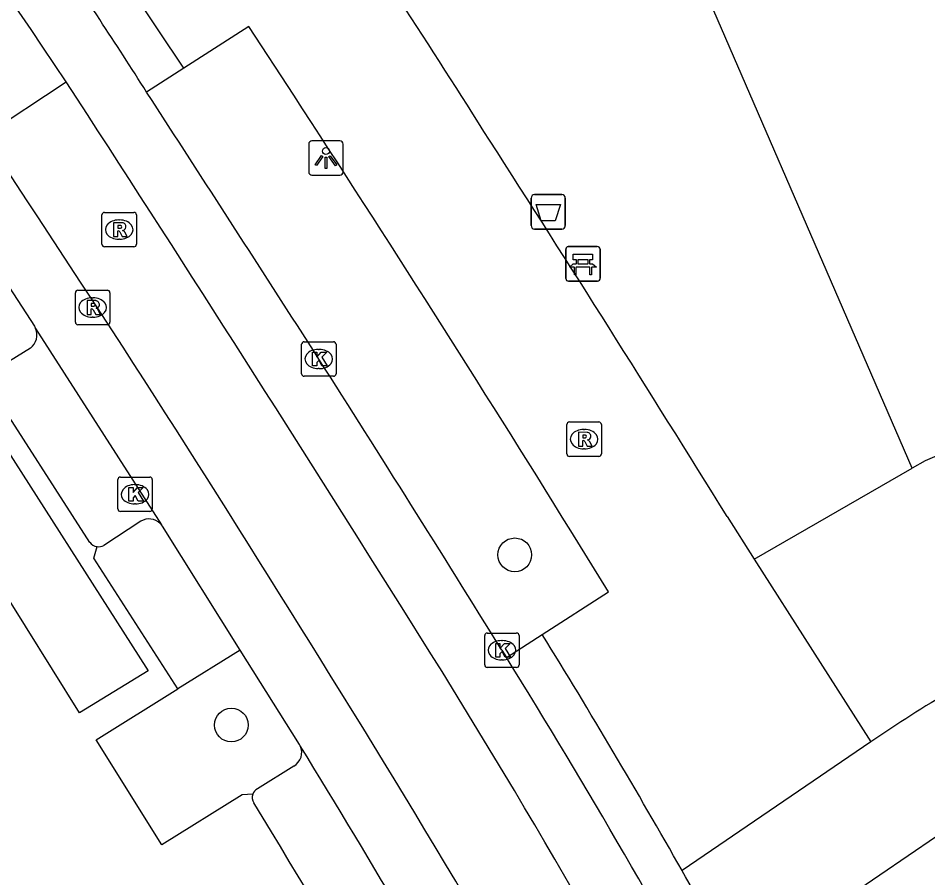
# Model space of a CAD drawing. Extents: x 159718 to 160783, y 383290 to 384030.
# Drawn here: x 160558.03 to 160584.43, y 383470.08 to 383495.02 of the extents above; entities that cross this region are included whole.
import ezdxf

# ---------------------------------------------------------------- set-up
doc = ezdxf.new("R2010")
doc.units = 0
for name, color, linetype in [('IMGEO_Afvalbak', 7, 'Continuous'), ('IMGEO_Bank', 7, 'Continuous'), ('IMGEO_Boom', 7, 'Continuous'), ('IMGEO_Fietspad_open', 7, 'Continuous'), ('IMGEO_Groenvoorziening', 7, 'Continuous'), ('IMGEO_Kolk', 7, 'Continuous'), ('IMGEO_Lichtpunt', 7, 'Continuous'), ('IMGEO_Parkeervlak_open', 7, 'Continuous'), ('IMGEO_Rijbaan_lokaal_gesloten', 7, 'Continuous'), ('IMGEO_Rijbaan_lokaal_open', 7, 'Continuous'), ('IMGEO_Rioolput', 7, 'Continuous'), ('IMGEO_Voetpad_open', 7, 'Continuous')]:
    doc.layers.add(name, color=color, linetype=linetype)

msp = doc.modelspace()

# ---------------------------------------------------------------- linework, layer by layer
at = {"layer": 'IMGEO_Afvalbak'}
for p, q in [((160573.02, 383489.898), (160573.81, 383489.898)), ((160573.81, 383489.898), (160573.02, 383489.898)), ((160572.92, 383488.998), (160572.92, 383489.798)), ((160572.92, 383489.798), (160572.92, 383488.998)), ((160573.91, 383489.798), (160573.91, 383488.998)), ((160573.91, 383488.998), (160573.91, 383489.798)), ((160573.81, 383488.898), (160573.02, 383488.898)), ((160573.02, 383488.898), (160573.81, 383488.898))]:
    msp.add_line(p, q, dxfattribs=at)
msp.add_lwpolyline([(160573.063, 383489.612), (160573.767, 383489.612), (160573.618, 383489.142), (160573.212, 383489.142), (160573.063, 383489.612)], dxfattribs=at)
for centre, start, end in [((160573.02, 383489.798), 90, 180), ((160573.02, 383489.798), 90, 180), ((160573.81, 383489.798), 0, 90), ((160573.81, 383489.798), 360, 90), ((160573.02, 383488.998), 180, 270), ((160573.02, 383488.998), 180, 270), ((160573.81, 383488.998), 270, 0), ((160573.81, 383488.998), 270, 0)]:
    msp.add_arc(centre, 0.1, start, end, dxfattribs=at)
at = {"layer": 'IMGEO_Bank'}
for p, q in [((160573.923, 383487.466), (160573.923, 383488.307)), ((160573.923, 383488.307), (160573.923, 383487.466)), ((160573.998, 383488.391), (160574.839, 383488.391)), ((160574.839, 383488.391), (160573.998, 383488.391)), ((160574.923, 383488.316), (160574.923, 383487.475)), ((160574.923, 383487.475), (160574.923, 383488.316)), ((160574.62, 383487.789), (160574.227, 383487.789)), ((160574.232, 383487.897), (160574.232, 383488.003)), ((160574.276, 383488.003), (160574.276, 383487.897)), ((160574.564, 383488.009), (160574.282, 383488.009)), ((160574.282, 383487.891), (160574.564, 383487.891)), ((160574.57, 383487.897), (160574.57, 383488.003)), ((160574.614, 383488.003), (160574.614, 383487.897)), ((160574.848, 383487.391), (160574.007, 383487.391)), ((160574.007, 383487.391), (160574.848, 383487.391))]:
    msp.add_line(p, q, dxfattribs=at)
for points in [[(160574.226, 383488.009), (160574.14, 383488.009), (160574.14, 383488.17), (160574.703, 383488.17), (160574.703, 383488.009), (160574.62, 383488.009)], [(160574.17, 383487.789), (160574.028, 383487.789), (160574.14, 383487.891), (160574.226, 383487.891)], [(160574.22, 383487.782), (160574.22, 383487.575), (160574.177, 383487.575), (160574.177, 383487.782)], [(160574.62, 383487.891), (160574.703, 383487.891), (160574.815, 383487.789), (160574.676, 383487.789)], [(160574.67, 383487.782), (160574.67, 383487.575), (160574.626, 383487.575), (160574.626, 383487.782)]]:
    msp.add_lwpolyline(points, dxfattribs=at)
for centre, radius, start, end in [((160574.001, 383488.313), 0.0779, 92.4484, 184.2845), ((160574.001, 383488.313), 0.0779, 92.4484, 184.2845), ((160574.845, 383488.313), 0.0779, 2.4484, 94.2845), ((160574.845, 383488.313), 0.0779, 2.4484, 94.2845), ((160574.17, 383487.782), 0.00671, 2.8957, 87.1043), ((160574.227, 383487.782), 0.00671, 92.8957, 177.1043), ((160574.225, 383488.002), 0.00671, 2.8957, 87.1043), ((160574.225, 383487.898), 0.00671, 272.8957, 357.1043), ((160574.282, 383488.002), 0.00671, 92.8957, 177.1043), ((160574.282, 383487.898), 0.00671, 182.8957, 267.1043), ((160574.564, 383488.002), 0.00671, 2.8957, 87.1043), ((160574.564, 383487.898), 0.00671, 272.8957, 357.1043), ((160574.621, 383488.002), 0.00671, 92.8957, 177.1043), ((160574.621, 383487.898), 0.00671, 182.8957, 267.1043), ((160574.619, 383487.782), 0.00671, 2.8957, 87.1043), ((160574.676, 383487.782), 0.00671, 92.8957, 177.1043), ((160574.001, 383487.469), 0.0779, 182.4484, 274.2845), ((160574.001, 383487.469), 0.0779, 182.4484, 274.2845), ((160574.845, 383487.469), 0.0779, 272.4484, 4.2845), ((160574.845, 383487.469), 0.0779, 272.4484, 4.2845)]:
    msp.add_arc(centre, radius, start, end, dxfattribs=at)
at = {"layer": 'IMGEO_Boom'}
for centre in [(160572.444, 383479.448), (160564.22, 383474.511)]:
    msp.add_circle(centre, 0.489, dxfattribs=at)
at = {"layer": 'IMGEO_Fietspad_open'}
for points in [[(160582.776, 383474.024), (160577.299, 383470.287)], [(160584.679, 383471.278), (160578.929, 383467.355)]]:
    msp.add_lwpolyline(points, dxfattribs=at)
for centre, radius, start, end in [((160606.672, 383439.06), 42.349, 120.5922, 124.3502), ((160391.801, 383365.243), 213.175, 28.62037, 29.52202)]:
    msp.add_arc(centre, radius, start, end, dxfattribs=at)
at = {"layer": 'IMGEO_Groenvoorziening'}
for points in [[(160583.978, 383481.963), (160576.32, 383499.61)], [(160564.476, 383476.686), (160562.668, 383475.559)]]:
    msp.add_lwpolyline(points, dxfattribs=at)
at = {"layer": 'IMGEO_Kolk'}
for p, q in [((160566.256, 383484.703), (160566.256, 383485.555)), ((160566.331, 383485.629), (160567.183, 383485.629)), ((160566.744, 383485.409), (160566.769, 383485.409)), ((160567.257, 383485.555), (160567.257, 383484.703)), ((160567.183, 383484.629), (160566.331, 383484.629)), ((160566.767, 383484.849), (160566.742, 383484.849)), ((160560.998, 383481.705), (160561.85, 383481.705)), ((160560.923, 383480.779), (160560.923, 383481.631)), ((160561.411, 383481.485), (160561.436, 383481.485)), ((160561.924, 383481.631), (160561.924, 383480.779)), ((160561.434, 383480.925), (160561.409, 383480.925)), ((160561.85, 383480.705), (160560.998, 383480.705)), ((160571.571, 383476.255), (160571.571, 383477.107)), ((160571.646, 383477.181), (160572.498, 383477.181)), ((160572.059, 383476.961), (160572.084, 383476.961)), ((160572.572, 383477.107), (160572.572, 383476.255)), ((160572.498, 383476.181), (160571.646, 383476.181)), ((160572.082, 383476.401), (160572.057, 383476.401))]:
    msp.add_line(p, q, dxfattribs=at)
for points in [[(160566.256, 383484.703), (160566.256, 383485.555)], [(160566.331, 383485.629), (160567.183, 383485.629)], [(160567.257, 383485.555), (160567.257, 383484.703)], [(160566.577, 383485.329), (160566.7, 383485.329), (160566.7, 383485.178), (160566.83, 383485.329), (160566.994, 383485.329), (160566.848, 383485.178), (160567.001, 383484.929), (160566.849, 383484.929), (160566.764, 383485.093), (160566.7, 383485.026), (160566.7, 383484.929), (160566.577, 383484.929), (160566.577, 383485.329)], [(160567.183, 383484.629), (160566.331, 383484.629)], [(160560.998, 383481.705), (160561.85, 383481.705)], [(160560.923, 383480.779), (160560.923, 383481.631)], [(160561.924, 383481.631), (160561.924, 383480.779)], [(160561.244, 383481.405), (160561.367, 383481.405), (160561.367, 383481.254), (160561.497, 383481.405), (160561.661, 383481.405), (160561.515, 383481.254), (160561.668, 383481.005), (160561.516, 383481.005), (160561.431, 383481.169), (160561.367, 383481.102), (160561.367, 383481.005), (160561.244, 383481.005), (160561.244, 383481.405)], [(160561.85, 383480.705), (160560.998, 383480.705)], [(160571.571, 383476.255), (160571.571, 383477.107)], [(160571.646, 383477.181), (160572.498, 383477.181)], [(160572.572, 383477.107), (160572.572, 383476.255)], [(160571.892, 383476.881), (160572.015, 383476.881), (160572.015, 383476.73), (160572.145, 383476.881), (160572.309, 383476.881), (160572.163, 383476.73), (160572.316, 383476.481), (160572.164, 383476.481), (160572.079, 383476.645), (160572.015, 383476.578), (160572.015, 383476.481), (160571.892, 383476.481), (160571.892, 383476.881)], [(160572.498, 383476.181), (160571.646, 383476.181)]]:
    msp.add_lwpolyline(points, dxfattribs=at)
for centre, start, end in [((160566.333, 383485.553), 91.552, 178.448), ((160566.333, 383485.553), 91.552, 178.448), ((160567.181, 383485.553), 1.552, 88.448), ((160567.181, 383485.553), 1.552, 88.448), ((160566.333, 383484.705), 181.552, 268.448), ((160566.333, 383484.705), 181.552, 268.448), ((160567.181, 383484.705), 271.552, 358.448), ((160567.181, 383484.705), 271.552, 358.448), ((160561, 383481.629), 91.552, 178.448), ((160561, 383481.629), 91.552, 178.448), ((160561.848, 383481.629), 1.552, 88.448), ((160561.848, 383481.629), 1.552, 88.448), ((160561, 383480.781), 181.552, 268.448), ((160561, 383480.781), 181.552, 268.448), ((160561.848, 383480.781), 271.552, 358.448), ((160561.848, 383480.781), 271.552, 358.448), ((160571.648, 383477.105), 91.552, 178.448), ((160571.648, 383477.105), 91.552, 178.448), ((160572.496, 383477.105), 1.552, 88.448), ((160572.496, 383477.105), 1.552, 88.448), ((160571.648, 383476.257), 181.552, 268.448), ((160571.648, 383476.257), 181.552, 268.448), ((160572.496, 383476.257), 271.552, 358.448), ((160572.496, 383476.257), 271.552, 358.448)]:
    msp.add_arc(centre, 0.0765, start, end, dxfattribs=at)
for centre, major_axis, ratio, start_param, end_param in [((160566.743, 383485.129), (-0.387, 0.002), 0.722429, 4.712389, 7.853982), ((160566.768, 383485.129), (-0.39, 0.002), 0.717154, 1.570796, 4.712389), ((160561.41, 383481.205), (-0.387, 0.002), 0.722429, 4.712389, 7.853982), ((160561.435, 383481.205), (-0.39, 0.002), 0.717154, 1.570796, 4.712389), ((160572.058, 383476.681), (-0.387, 0.002), 0.722429, 4.712389, 7.853982), ((160572.083, 383476.681), (-0.39, 0.002), 0.717154, 1.570796, 4.712389)]:
    msp.add_ellipse(centre, major_axis=major_axis, ratio=ratio, start_param=start_param, end_param=end_param, dxfattribs=at)
at = {"layer": 'IMGEO_Lichtpunt'}
for p, q in [((160566.465, 383491.364), (160566.465, 383490.557)), ((160566.465, 383491.364), (160566.465, 383490.557)), ((160567.367, 383491.459), (160566.559, 383491.459)), ((160567.367, 383491.459), (160566.559, 383491.459)), ((160567.461, 383490.557), (160567.461, 383491.364)), ((160567.461, 383490.557), (160567.461, 383491.364)), ((160566.559, 383490.463), (160567.367, 383490.463)), ((160566.559, 383490.463), (160567.367, 383490.463))]:
    msp.add_line(p, q, dxfattribs=at)
for points in [[(160566.839, 383491.028), (160566.878, 383491), (160566.69, 383490.738), (160566.652, 383490.765), (160566.839, 383491.028)], [(160566.941, 383490.98), (160566.988, 383490.98), (160566.988, 383490.658), (160566.941, 383490.658), (160566.941, 383490.98)], [(160567.051, 383491), (160567.089, 383491.027), (160567.276, 383490.765), (160567.237, 383490.737), (160567.051, 383491)]]:
    msp.add_lwpolyline(points, dxfattribs=at)
msp.add_circle((160566.964, 383491.162), 0.0994, dxfattribs=at)
for centre, start, end in [((160566.559, 383491.364), 90, 180), ((160566.559, 383491.364), 90, 180), ((160567.367, 383491.364), 0, 90), ((160567.367, 383491.364), 0, 90), ((160566.559, 383490.557), 180, 270), ((160566.559, 383490.557), 180, 270), ((160567.367, 383490.557), 270, 0), ((160567.367, 383490.557), 270, 360)]:
    msp.add_arc(centre, 0.0946, start, end, dxfattribs=at)
at = {"layer": 'IMGEO_Parkeervlak_open'}
for points in [[(160576.32, 383499.61), (160577.257, 383500), (160583.853, 383502.745), (160592.189, 383506.167), (160593.321, 383506.581), (160594.426, 383503.95), (160596.086, 383500), (160596.348, 383499.376), (160598.231, 383494.895), (160600.577, 383489.311), (160586.475, 383483.084), (160584.349, 383482.176), (160583.978, 383481.963)], [(160558.389, 383485.447), (160557.289, 383484.771)], [(160579.387, 383479.321), (160583.978, 383481.963)], [(160561.592, 383480.423), (160560.522, 383479.72)], [(160562.192, 383480.32), (160562.156, 383480.359)], [(160566.03, 383473.32), (160564.978, 383472.665)]]:
    msp.add_lwpolyline(points, dxfattribs=at)
for centre, radius, start, end in [((160558.107, 383485.826), 0.472, 306.6628, 23.8501), ((160561.832, 383480.022), 0.468, 46.1596, 120.8925), ((160560.372, 383480.003), 0.321, 260.6681, 297.8884), ((160565.813, 383473.712), 0.448, 299.0454, 26.0247), ((160565.113, 383472.409), 0.289, 117.8184, 161.2691)]:
    msp.add_arc(centre, radius, start, end, dxfattribs=at)
at = {"layer": 'IMGEO_Rijbaan_lokaal_gesloten'}
for points in [[(160556.398, 383489.31), (160558.502, 383486.084), (160558.539, 383486.017)], [(160558.539, 383486.017), (160562.192, 383480.32)], [(160564.476, 383476.686), (160562.224, 383480.277), (160562.192, 383480.32)], [(160566.215, 383473.908), (160566.196, 383473.943), (160564.476, 383476.686)], [(160572.072, 383476.681), (160572.201, 383476.473)]]:
    msp.add_lwpolyline(points, dxfattribs=at)
for centre, radius, start, end in [((160234.4, 383275.322), 391.279, 33.83099, 36.6946), ((160469.964, 383435.013), 108.508, 32.2218, 34.87351), ((159610.761, 382876.565), 1131.445, 32.112129, 33.022406), ((159065.368, 382521.624), 1783.959, 32.69003, 32.985933), ((160124.555, 383202.962), 519.963, 31.72792, 33.71891), ((159877.764, 383045.758), 817.165, 31.825854, 32.525671), ((160378.372, 383356.894), 225.941, 27.73234, 32.41697), ((160387.405, 383361.707), 217.534, 28.33677, 31.84198), ((160292.754, 383304.882), 323.307, 28.75868, 32.04063), ((160308.957, 383315.31), 302.217, 29.34679, 31.65354)]:
    msp.add_arc(centre, radius, start, end, dxfattribs=at)
at = {"layer": 'IMGEO_Rijbaan_lokaal_open'}
msp.add_lwpolyline([(160557.045, 383491.603), (160559.429, 383493.165)], dxfattribs=at)
at = {"layer": 'IMGEO_Rioolput'}
for p, q in [((160560.539, 383489.383), (160561.391, 383489.383)), ((160560.464, 383488.457), (160560.464, 383489.309)), ((160560.952, 383489.163), (160560.977, 383489.163)), ((160561.465, 383489.309), (160561.465, 383488.457)), ((160560.975, 383488.603), (160560.95, 383488.603)), ((160561.391, 383488.383), (160560.539, 383488.383)), ((160559.693, 383486.198), (160559.693, 383487.05)), ((160559.768, 383487.124), (160560.62, 383487.124)), ((160560.694, 383487.05), (160560.694, 383486.198)), ((160560.181, 383486.904), (160560.206, 383486.904)), ((160560.204, 383486.344), (160560.179, 383486.344)), ((160560.62, 383486.124), (160559.768, 383486.124)), ((160574.03, 383483.303), (160574.882, 383483.303)), ((160573.955, 383482.377), (160573.955, 383483.229)), ((160574.443, 383483.083), (160574.468, 383483.083)), ((160574.956, 383483.229), (160574.956, 383482.377)), ((160574.466, 383482.523), (160574.441, 383482.523)), ((160574.882, 383482.303), (160574.03, 383482.303))]:
    msp.add_line(p, q, dxfattribs=at)
for points in [[(160560.539, 383489.383), (160561.391, 383489.383)], [(160560.464, 383488.457), (160560.464, 383489.309)], [(160561.465, 383489.309), (160561.465, 383488.457)], [(160561.053, 383489.081), (160560.801, 383489.083), (160560.801, 383488.683)], [(160560.801, 383488.683), (160560.925, 383488.683), (160560.925, 383488.845), (160560.936, 383488.845)], [(160560.979, 383489.002), (160560.925, 383489.002), (160560.925, 383488.921)], [(160560.925, 383488.921), (160560.977, 383488.921)], [(160560.983, 383488.816), (160561.054, 383488.683), (160561.194, 383488.683), (160561.129, 383488.809)], [(160561.391, 383488.383), (160560.539, 383488.383)], [(160559.693, 383486.198), (160559.693, 383487.05)], [(160559.768, 383487.124), (160560.62, 383487.124)], [(160560.694, 383487.05), (160560.694, 383486.198)], [(160560.282, 383486.822), (160560.03, 383486.824), (160560.03, 383486.424)], [(160560.208, 383486.743), (160560.154, 383486.743), (160560.154, 383486.662)], [(160560.03, 383486.424), (160560.154, 383486.424), (160560.154, 383486.586), (160560.165, 383486.586)], [(160560.154, 383486.662), (160560.206, 383486.662)], [(160560.212, 383486.557), (160560.283, 383486.424), (160560.423, 383486.424), (160560.358, 383486.55)], [(160560.62, 383486.124), (160559.768, 383486.124)], [(160574.03, 383483.303), (160574.882, 383483.303)], [(160573.955, 383482.377), (160573.955, 383483.229)], [(160574.956, 383483.229), (160574.956, 383482.377)], [(160574.544, 383483.001), (160574.292, 383483.003), (160574.292, 383482.603)], [(160574.292, 383482.603), (160574.416, 383482.603), (160574.416, 383482.765), (160574.427, 383482.765)], [(160574.47, 383482.922), (160574.416, 383482.922), (160574.416, 383482.841)], [(160574.416, 383482.841), (160574.468, 383482.841)], [(160574.474, 383482.736), (160574.545, 383482.603), (160574.685, 383482.603), (160574.62, 383482.729)], [(160574.882, 383482.303), (160574.03, 383482.303)]]:
    msp.add_lwpolyline(points, dxfattribs=at)
for centre, radius, start, end in [((160560.541, 383489.307), 0.0765, 91.552, 178.448), ((160560.541, 383489.307), 0.0765, 91.552, 178.448), ((160561.389, 383489.307), 0.0765, 1.552, 88.448), ((160561.389, 383489.307), 0.0765, 1.552, 88.448), ((160560.935, 383488.792), 0.0533, 26.0293, 88.6989), ((160560.961, 383489.11), 0.19, 274.7715, 282.9687), ((160560.985, 383488.906), 0.0964, 77.0061, 93.1865), ((160560.999, 383488.963), 0.0378, 276.6634, 79.6772), ((160561.052, 383488.971), 0.109, 350.3612, 89.416), ((160561.05, 383488.971), 0.112, 277.5842, 350.9817), ((160561.034, 383488.756), 0.108, 29.5134, 73.7905), ((160560.541, 383488.459), 0.0765, 181.552, 268.448), ((160560.541, 383488.459), 0.0765, 181.552, 268.448), ((160561.389, 383488.459), 0.0765, 271.552, 358.448), ((160561.389, 383488.459), 0.0765, 271.552, 358.448), ((160559.77, 383487.048), 0.0765, 91.552, 178.448), ((160559.77, 383487.048), 0.0765, 91.552, 178.448), ((160560.618, 383487.048), 0.0765, 1.552, 88.448), ((160560.618, 383487.048), 0.0765, 1.552, 88.448), ((160560.214, 383486.647), 0.0964, 77.0061, 93.1865), ((160560.228, 383486.704), 0.0378, 276.6634, 79.6772), ((160560.281, 383486.712), 0.109, 350.3612, 89.416), ((160560.164, 383486.533), 0.0533, 26.0293, 88.6989), ((160560.19, 383486.851), 0.19, 274.7715, 282.9687), ((160560.279, 383486.712), 0.112, 277.5842, 350.9817), ((160560.263, 383486.497), 0.108, 29.5134, 73.7905), ((160559.77, 383486.2), 0.0765, 181.552, 268.448), ((160559.77, 383486.2), 0.0765, 181.552, 268.448), ((160560.618, 383486.2), 0.0765, 271.552, 358.448), ((160560.618, 383486.2), 0.0765, 271.552, 358.448), ((160574.032, 383483.227), 0.0765, 91.552, 178.448), ((160574.032, 383483.227), 0.0765, 91.552, 178.448), ((160574.88, 383483.227), 0.0765, 1.552, 88.448), ((160574.88, 383483.227), 0.0765, 1.552, 88.448), ((160574.426, 383482.712), 0.0533, 26.0293, 88.6989), ((160574.452, 383483.03), 0.19, 274.7715, 282.9687), ((160574.476, 383482.826), 0.0964, 77.0061, 93.1865), ((160574.49, 383482.883), 0.0378, 276.6634, 79.6772), ((160574.543, 383482.891), 0.109, 350.3612, 89.416), ((160574.541, 383482.891), 0.112, 277.5842, 350.9817), ((160574.525, 383482.676), 0.108, 29.5134, 73.7905), ((160574.032, 383482.379), 0.0765, 181.552, 268.448), ((160574.032, 383482.379), 0.0765, 181.552, 268.448), ((160574.88, 383482.379), 0.0765, 271.552, 358.448), ((160574.88, 383482.379), 0.0765, 271.552, 358.448)]:
    msp.add_arc(centre, radius, start, end, dxfattribs=at)
for centre, major_axis, ratio, start_param, end_param in [((160560.951, 383488.883), (-0.387, 0.002), 0.722429, 4.712389, 7.853982), ((160560.976, 383488.883), (-0.39, 0.002), 0.717154, 1.570796, 4.712389), ((160560.18, 383486.624), (-0.387, 0.002), 0.722429, 4.712389, 7.853982), ((160560.205, 383486.624), (-0.39, 0.002), 0.717154, 1.570796, 4.712389), ((160574.442, 383482.803), (-0.387, 0.002), 0.722429, 4.712389, 7.853982), ((160574.467, 383482.803), (-0.39, 0.002), 0.717154, 1.570796, 4.712389)]:
    msp.add_ellipse(centre, major_axis=major_axis, ratio=ratio, start_param=start_param, end_param=end_param, dxfattribs=at)
at = {"layer": 'IMGEO_Voetpad_open'}
for points in [[(160562.836, 383493.562), (160560.601, 383496.914)], [(160566.031, 383492.778), (160564.726, 383494.778), (160562.836, 383493.562)], [(160562.836, 383493.562), (160561.761, 383492.87)], [(160560.112, 383479.811), (160557.176, 383484.369)], [(160555.1, 383482.407), (160556.983, 383483.608), (160561.804, 383476.086), (160559.814, 383474.865), (160555.1, 383482.407)], [(160578.607, 383480.557), (160579.387, 383479.321)], [(160573.239, 383477.14), (160575.165, 383478.377), (160574.07, 383480.147)], [(160562.668, 383475.559), (160560.23, 383479.351), (160560.32, 383479.687)], [(160579.387, 383479.321), (160582.776, 383474.024)], [(160572.201, 383476.473), (160573.239, 383477.14)], [(160564.839, 383472.502), (160564.537, 383472.482), (160562.198, 383471.04), (160560.294, 383474.079), (160562.668, 383475.559)], [(160565.384, 383471.412), (160564.871, 383472.258)]]:
    msp.add_lwpolyline(points, dxfattribs=at)
for centre, radius, start, end in [((160366.92, 383362.728), 241.899, 32.15651, 33.29823), ((160002.621, 383125.322), 672.648, 31.837038, 33.112391), ((159921.18, 383072.952), 773.532, 31.798966, 32.755481), ((160560.367, 383480.003), 0.319, 216.9234, 261.4737), ((160395.416, 383367.161), 209.085, 29.5528, 31.7357), ((160565.106, 383472.413), 0.282, 161.5817, 213.3614), ((160269.463, 383291.69), 346.221, 28.62534, 31.27156)]:
    msp.add_arc(centre, radius, start, end, dxfattribs=at)

doc.saveas('drawing.dxf')
